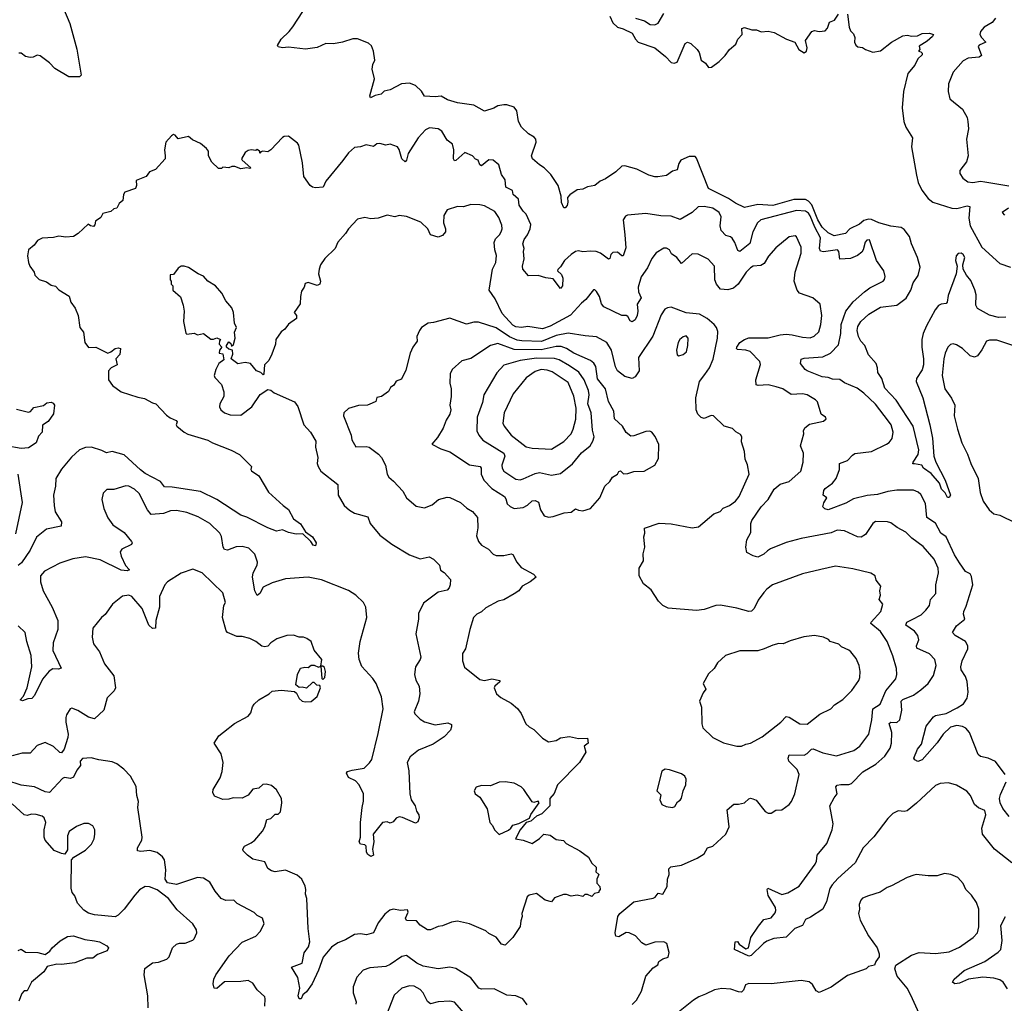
# Model space of a CAD drawing. Extents: x 2057697 to 2160550, y 827490 to 1016834.
# Tile 484 of 509: x 2119535 to 2126125, y 992814 to 999395. Entities that reach past the tile are written whole.
import ezdxf

# ---------------------------------------------------------------- set-up
doc = ezdxf.new("R2010")
doc.units = 0

msp = doc.modelspace()

# ---------------------------------------------------------------- linework, layer by layer
at = {"layer": '0CON20XD'}
for points in [[(2119829.5, 999469.5), (2119870.5, 999370.5), (2119917, 999197), (2119947.5, 999025), (2119935, 999013.3), (2119865, 999012.5), (2119769.5, 999069.5), (2119735, 999106.2), (2119672.7, 999152.7), (2119652.7, 999157.3), (2119625, 999143.8), (2119605, 999141.2), (2119575, 999148.8), (2119545, 999170), (2119529.3, 999170.7)], [(2124279.5, 998199.5), (2124145, 998266.2), (2124065, 998467.5), (2124055, 998478.9), (2124015, 998480.8), (2123960.6, 998455), (2123947.3, 998432.7), (2123935, 998391.4), (2123905, 998381.4), (2123865, 998353.1), (2123805, 998342.9), (2123785, 998342.9), (2123745, 998355.7), (2123665, 998395.5), (2123585, 998418.1), (2123564.5, 998415.5), (2123525, 998378), (2123455, 998330), (2123420, 998315), (2123383.6, 998286.4), (2123335, 998276.7), (2123305, 998261.2), (2123265, 998256.7), (2123215.9, 998224.1), (2123201.2, 998205), (2123204.4, 998175), (2123198.2, 998151.8), (2123185, 998136.7), (2123177, 998137), (2123161.5, 998171.5), (2123160, 998215), (2123140, 998285), (2123089.5, 998359.5), (2123045, 998403.3), (2123014.1, 998424.1), (2122966.2, 998465), (2122960, 998485), (2122992.7, 998575), (2122990, 998595), (2122978.7, 998608.7), (2122940.6, 998630.6), (2122894.1, 998675), (2122873.6, 998715), (2122863.3, 998785), (2122845, 998809.2), (2122795.5, 998825.5), (2122775, 998825.7), (2122735, 998818.1), (2122707.6, 998802.4), (2122645, 998783.3), (2122575, 998824.2), (2122465, 998839.2), (2122398.9, 998858.9), (2122355, 998882.9), (2122315, 998878.1), (2122244.5, 998884.5), (2122225, 998916), (2122184, 998955), (2122145, 998971.1), (2122090, 998965), (2122015, 998926.2), (2121975, 998916), (2121955, 998896.7), (2121915, 998888.6), (2121882.5, 998872.5), (2121879.2, 998885), (2121910.5, 998999.5), (2121894.2, 999064.2), (2121899.2, 999095), (2121911.4, 999125), (2121902.9, 999185), (2121889.3, 999219.3), (2121868.7, 999238.7), (2121795, 999267.5), (2121765, 999267.8), (2121695, 999244.2), (2121635, 999234.5), (2121585, 999235.6), (2121525, 999209.2), (2121447.3, 999197.3), (2121335, 999212), (2121295, 999206), (2121265, 999213.3), (2121261.7, 999221.7), (2121286.2, 999265), (2121338.8, 999315), (2121363, 999347), (2121431.2, 999448.8)], [(2123485, 999419.5), (2123504, 999375), (2123535, 999346), (2123575, 999334.7), (2123634.2, 999305), (2123655.4, 999265), (2123675, 999244.6), (2123786.2, 999206.2), (2123858.2, 999148.2), (2123895, 999107.8), (2123915, 999103.3), (2123935, 999111.4), (2123988.9, 999235), (2124005, 999245.6), (2124027.5, 999235), (2124070, 999195), (2124082, 999175), (2124095, 999124.3), (2124123.8, 999103.8), (2124145, 999076), (2124165, 999077.5), (2124217.1, 999115), (2124257.1, 999155), (2124284.5, 999195.5), (2124328.3, 999231.7), (2124342, 999265), (2124371.2, 999295), (2124368.8, 999335), (2124385, 999342), (2124435, 999328), (2124466.1, 999326.1), (2124497, 999313), (2124545, 999318), (2124585, 999308.8), (2124667.5, 999265), (2124723.3, 999245), (2124748.8, 999195), (2124786.1, 999173.9), (2124800, 999185), (2124806.1, 999206.1), (2124793.3, 999255), (2124837.5, 999315), (2124855, 999323.3), (2124886.4, 999316.4), (2124925, 999320), (2124940.7, 999339.3), (2124955, 999377.5), (2124988.8, 999391.2), (2125015, 999432.5)], [(2123656, 999405), (2123717.7, 999387.7), (2123755, 999362.2), (2123785, 999360), (2123807.9, 999372.1), (2123845, 999435.8)], [(2125075, 999431.2), (2125085.9, 999345.9), (2125095, 999320), (2125115, 999300), (2125123.3, 999275), (2125121.2, 999245), (2125130, 999225), (2125145, 999214.2), (2125175, 999210), (2125195.7, 999195.7), (2125245, 999177.1), (2125295, 999187.1), (2125369.2, 999245), (2125445, 999286.5), (2125475, 999291.9), (2125505, 999284), (2125543.6, 999286.4), (2125575, 999303.3), (2125624.3, 999305.7), (2125650, 999295), (2125645, 999282.5), (2125608.3, 999251.7), (2125555, 999217.5), (2125560, 999195), (2125550, 999185), (2125565, 999180), (2125575, 999170), (2125575, 999160), (2125546.9, 999133.1), (2125525, 999090), (2125480, 999035), (2125448.9, 998915), (2125441.9, 998805), (2125453.1, 998715), (2125465.7, 998675), (2125510, 998605), (2125504.1, 998544.1), (2125537.8, 998355), (2125548.1, 998305), (2125572.2, 998255), (2125615, 998198.9), (2125646.9, 998175), (2125773.5, 998133.5), (2125807.7, 998132.3), (2125875, 998150.3), (2125894.2, 998145), (2125886.3, 998066.3), (2125895.5, 998015), (2125975, 997872.1), (2126095, 997764.4), (2126165, 997738.5)], [(2126064.8, 999405.2), (2126043.3, 999376.7), (2125990, 999345), (2125966.2, 999315), (2125961.8, 999295), (2125971.1, 999275), (2126000.6, 999245), (2125957.1, 999225), (2125950, 999215), (2125972.2, 999155), (2125956.3, 999143.7), (2125882.9, 999137.1), (2125849.8, 999120.2), (2125781.9, 999045), (2125750.6, 998965), (2125748.6, 998915), (2125760, 998865), (2125845.5, 998795.5), (2125875, 998740), (2125881.4, 998715), (2125885.6, 998665), (2125870.9, 998595), (2125882.2, 998485), (2125870.8, 998445), (2125826.2, 998385), (2125826.2, 998365), (2125846.2, 998335), (2125880, 998310), (2125915, 998305.6), (2125965, 998314.5), (2125995, 998311.3)], [(2122833, 998253), (2122787.8, 998275), (2122783.9, 998323.9), (2122758.8, 998358.8), (2122741.9, 998425), (2122705, 998456), (2122675, 998457.8), (2122625, 998418), (2122615, 998423.8), (2122604.3, 998454.3), (2122585, 998461.9), (2122565, 998484.3), (2122515, 998507.1), (2122455, 998453.3), (2122445, 998450.4), (2122439, 998465), (2122441.4, 998525), (2122431.8, 998561.8), (2122395, 998589.5), (2122359.6, 998649.6), (2122335, 998665.6), (2122277.7, 998672.3), (2122251.3, 998658.7), (2122202.5, 998605), (2122135, 998500), (2122124, 998455), (2122115, 998444), (2122092.2, 998465), (2122075, 998527.5), (2122064.3, 998544.3), (2122015, 998561.4), (2121985, 998555.8), (2121945, 998567.5), (2121926, 998564), (2121904, 998546), (2121855, 998557.5), (2121815, 998543.5), (2121775, 998540), (2121735.8, 998505), (2121697.8, 998452.2), (2121584.4, 998315.6), (2121565.6, 998274.4), (2121515, 998270), (2121494.4, 998274.4), (2121480, 998285), (2121436.2, 998345), (2121427.3, 998437.3), (2121403.8, 998555), (2121395, 998570), (2121335, 998616.2), (2121305, 998613.3), (2121295, 998606.7), (2121216.7, 998525), (2121195, 998510), (2121163.6, 998516.4), (2121150, 998510), (2121145, 998500), (2121140, 998515), (2121125, 998527.5), (2121115, 998520), (2121085, 998523.3), (2121065, 998518.8), (2121045, 998506.7), (2121020, 998465), (2121023.3, 998455), (2121082.5, 998405), (2121075, 998400), (2121055, 998404), (2121015, 998398), (2120975, 998413.8), (2120955, 998413.3), (2120935, 998403.3), (2120895, 998407.5), (2120885, 998400), (2120865, 998400), (2120821.7, 998441.7), (2120800, 998485), (2120798.8, 998515), (2120785, 998532.5), (2120745, 998567.5), (2120691.7, 998591.7), (2120665, 998612.5), (2120595, 998597.5), (2120575, 998623.3), (2120565, 998626.2), (2120551.2, 998618.8), (2120513.8, 998575), (2120503.6, 998523.6), (2120510, 998485), (2120508.8, 998465), (2120445, 998392.5), (2120405, 998376.2), (2120382.5, 998345), (2120315, 998320), (2120316.2, 998285), (2120310, 998265), (2120237.9, 998242.1), (2120230, 998225), (2120226.7, 998185), (2120200, 998165), (2120186.4, 998133.6), (2120165, 998130), (2120145, 998112.5), (2120090.7, 998099.3), (2120077.7, 998072.3), (2120042.9, 998047.1), (2120037.5, 998022.5), (2120028.3, 998011.7), (2120010, 998015), (2119993, 998027), (2119925.9, 997964.1), (2119895, 997944), (2119845, 997940), (2119796.4, 997946.4), (2119761.7, 997938.3), (2119685, 997934.2), (2119655, 997916.7), (2119632.7, 997887.3), (2119594.4, 997855.6), (2119587.1, 997815), (2119595, 997770), (2119603.3, 997745), (2119633.3, 997705), (2119636.7, 997685), (2119665, 997656.2), (2119715, 997641.2), (2119745, 997620), (2119775, 997612.5), (2119797, 997587), (2119866.7, 997545), (2119876.7, 997505), (2119906.7, 997465), (2119926.2, 997415), (2119938.8, 997335), (2119962, 997305), (2119972, 997235), (2119995, 997201.9), (2120045, 997203.8), (2120125, 997164.4), (2120145, 997172.1), (2120174.7, 997195.3), (2120195, 997200.4), (2120209.4, 997195), (2120205.2, 997154.8), (2120178.9, 997125), (2120187.8, 997085), (2120147.5, 997065), (2120130, 997045), (2120129.2, 996985), (2120157.2, 996947.2), (2120215, 996904.2), (2120325, 996868.6), (2120371.7, 996861.7), (2120425, 996831.2), (2120445.7, 996825.7), (2120518.5, 996748.5), (2120541.3, 996731.3), (2120583.2, 996713.2), (2120590, 996705), (2120581.4, 996685), (2120587.5, 996675), (2120636.2, 996635), (2120661.7, 996621.7), (2120795, 996582.2), (2120825, 996563.6), (2120950, 996515), (2121006, 996485), (2121086.4, 996406.4), (2121082.5, 996385), (2121087, 996377), (2121135, 996342.5), (2121201.2, 996235), (2121297.5, 996145), (2121335, 996117.5), (2121367.5, 996055), (2121415, 996021.4), (2121448.8, 995968.8), (2121495, 995934.2), (2121518.9, 995895), (2121515, 995874), (2121500.3, 995880.3), (2121483.8, 995905), (2121430, 995955), (2121385, 995953.3), (2121334.2, 995964.2), (2121295, 995981.2), (2121255, 995973.8), (2121195, 995995.8), (2121055, 996067.5), (2121015, 996080), (2120854.5, 996185), (2120745, 996237.7), (2120555, 996267.3), (2120505, 996270.6), (2120478.6, 996305), (2120375, 996358.4), (2120342.8, 996382.8), (2120235, 996482.9), (2120155, 996505.3), (2120117.1, 996497.1), (2120085, 996513.8), (2120015, 996535.5), (2119975, 996531.8), (2119935, 996518.1), (2119882.2, 996467.8), (2119815, 996387.5), (2119777.1, 996325), (2119774.4, 996275), (2119760.9, 996215), (2119766.9, 996145), (2119773, 996103), (2119814.4, 996035), (2119812.5, 996007.5), (2119715, 995986.4), (2119647, 995933), (2119605, 995846), (2119548.2, 995761.8), (2119525, 995743.3)], [(2125995, 998311.3), (2126155, 998283.8)], [(2126130, 994345), (2126065, 994432.7), (2126015.8, 994454.2), (2125965.6, 994465.6), (2125948.9, 994478.9), (2125890.7, 994625), (2125866.9, 994655), (2125845, 994666.2), (2125806.4, 994673.6), (2125765, 994660.9), (2125715.6, 994615), (2125675, 994556), (2125575, 994444), (2125545, 994432.5), (2125525, 994442.5), (2125520, 994455), (2125544.5, 994515), (2125570.9, 994549.1), (2125601.8, 994668.2), (2125649.9, 994730.1), (2125665, 994740.6), (2125736.3, 994753.7), (2125809.9, 994790.1), (2125851.2, 994818.8), (2125876.6, 994855), (2125882, 994895), (2125876.9, 994966.9), (2125865, 995001.1), (2125836.4, 995045), (2125832.7, 995065), (2125842.3, 995105), (2125879.5, 995185), (2125880.6, 995205), (2125864.2, 995235), (2125795, 995275.8), (2125778, 995295), (2125805, 995340.8), (2125860, 995385), (2125852.1, 995417.9), (2125852.9, 995435), (2125869.1, 995470.9), (2125913.1, 995615), (2125905, 995668.8), (2125895, 995686.9), (2125865, 995704.2), (2125825, 995761.1), (2125791.6, 995815), (2125735.3, 995935), (2125699.1, 995959.1), (2125665, 996027.1), (2125605.6, 996065), (2125597.6, 996157.6), (2125565, 996217.5), (2125547.5, 996235), (2125516.4, 996246.4), (2125406.4, 996246.4), (2125345, 996238.2), (2125275, 996217.8), (2125207.8, 996212.2), (2125115, 996189.1), (2125065, 996161.4), (2124945, 996116.9), (2124922.6, 996122.6), (2124911.2, 996135), (2124916.7, 996163.3), (2124936.7, 996195), (2124912.5, 996215), (2124916.7, 996245), (2124925, 996257.8), (2124974.2, 996295), (2124999.2, 996325), (2125022, 996385), (2125022.5, 996425), (2125074.4, 996445.6), (2125107.8, 996482.2), (2125125, 996492.5), (2125235, 996506.7), (2125335.3, 996554.7), (2125355, 996567.1), (2125375, 996594), (2125380, 996635), (2125366.5, 996685), (2125349.8, 996709.8), (2125262.1, 996822.1), (2125185, 996896.5), (2125138.8, 996928.8), (2125055, 996965.8), (2125025, 996988.9), (2124975, 996989.4), (2124945, 997001.4), (2124905, 997005.4), (2124804.7, 997044.7), (2124791.4, 997055), (2124760, 997095), (2124765.9, 997124.1), (2124785, 997130.6), (2124909.1, 997139.1), (2124962.5, 997165), (2125015, 997219.4), (2125030, 997295), (2125033, 997355), (2125064.1, 997445.9), (2125112.5, 997507.5), (2125188.6, 997575), (2125225, 997601.1), (2125314.5, 997645.5), (2125323.2, 997656.8), (2125326.7, 997676.7), (2125317.5, 997715), (2125269.2, 997785), (2125221.7, 997921.7), (2125205, 997920), (2125194, 997906), (2125181.1, 997855), (2125170.7, 997839.3), (2125141.9, 997818.1), (2125095, 997796.5), (2125025, 997792.5), (2125018.1, 997845), (2125007.5, 997855), (2124915, 997842.2), (2124895, 997846.4), (2124887.6, 997865), (2124895.2, 997935), (2124856.2, 998006.2), (2124825, 998083.5), (2124815, 998101.2), (2124795, 998114.8), (2124735, 998118.7), (2124495, 998056.1), (2124473, 998037), (2124440.9, 997975), (2124422.7, 997897.3), (2124355, 997843.5), (2124340.6, 997850.6), (2124321.8, 997905), (2124303.8, 997933.8), (2124293, 997943), (2124261.7, 997951.7), (2124230.4, 997985), (2124223.8, 998015), (2124230, 998075), (2124217.3, 998105), (2124175, 998134), (2124115, 998146.1), (2124075, 998143.1), (2124034.6, 998105.4), (2123955, 998058.6), (2123895, 998080.6), (2123825, 998082.2), (2123725, 998098.1), (2123602.9, 998087.1), (2123590.3, 998079.7), (2123572.9, 998055), (2123585.4, 997955.4), (2123591.8, 997868.2), (2123575, 997816.2), (2123565, 997815.8), (2123535, 997840), (2123505, 997837.5), (2123491.2, 997825), (2123485, 997797.5), (2123475, 997792.5), (2123422.4, 997832.4), (2123393.7, 997843.7), (2123355, 997846.8), (2123305, 997841.5), (2123275, 997849.1), (2123255, 997843.8), (2123225, 997824.5), (2123181.5, 997785), (2123155, 997741.2), (2123135.9, 997724.1), (2123134.6, 997714.6), (2123160.5, 997690.5), (2123169.3, 997665), (2123167.5, 997615), (2123155, 997596), (2123105, 997661.2), (2123057, 997667), (2123005, 997684.3), (2122941.2, 997681.2), (2122902.5, 997725), (2122899.2, 997745), (2122911.9, 997795), (2122906.7, 997845), (2122910.8, 997865), (2122903.1, 997895), (2122912.3, 997925), (2122934.7, 997955), (2122952.3, 997995), (2122956.4, 998025), (2122925.5, 998095), (2122904.2, 998114.2), (2122877.9, 998155), (2122874.5, 998195), (2122836.7, 998225), (2122833, 998253)], [(2126175, 993754.4), (2126058.6, 993845), (2125977.8, 993945), (2125973.6, 993986.4), (2126002, 994075), (2125995, 994103.3), (2125952.3, 994122.3), (2125925, 994143.3), (2125897.5, 994205), (2125873.4, 994233.4), (2125804.5, 994274.5), (2125751.7, 994288.3), (2125695.7, 994284.3), (2125665, 994270.8), (2125537.7, 994152.3), (2125475, 994102.2), (2125455, 994097.8), (2125415, 994102.7), (2125379.5, 994085), (2125345, 994050), (2125251.8, 993928.2), (2125180, 993855), (2125126.4, 993755), (2125009.9, 993650.1), (2124972, 993608), (2124958, 993582), (2124934.3, 993495.7), (2124909.2, 993445), (2124828.7, 993391.3), (2124794.6, 993375.4), (2124775, 993333.8), (2124722.5, 993315), (2124665, 993256), (2124582.9, 993247.1), (2124535, 993230), (2124512.5, 993215), (2124430.5, 993135), (2124415, 993130.6), (2124320, 993175), (2124322.5, 993225), (2124338.3, 993228.3), (2124350, 993210), (2124395, 993178.8), (2124412.5, 993185), (2124427.5, 993255), (2124478.8, 993331.2), (2124515, 993374), (2124564.1, 993385.9), (2124590.5, 993419.5), (2124596, 993435), (2124592.9, 993455), (2124543.8, 993535), (2124536.7, 993575), (2124542.5, 993585), (2124635, 993543.1), (2124675, 993554.3), (2124751.4, 993598.6), (2124858, 993745), (2124868, 993765), (2124873.3, 993805), (2124937.6, 993882.4), (2124973.1, 993975), (2124978.9, 994015), (2124958, 994135), (2124985, 994189.2), (2125005.4, 994215), (2124998, 994262), (2125005, 994273.8), (2125030.7, 994279.3), (2125085, 994278.2), (2125102.5, 994285), (2125177.7, 994362.3), (2125265, 994413.3), (2125325, 994467.5), (2125359.7, 994520.3), (2125370.4, 994555), (2125371.2, 994625), (2125354.2, 994685.8), (2125364.7, 994695.3), (2125405, 994692), (2125425, 994710.8), (2125438.5, 994775), (2125434.2, 994835.7), (2125445, 994847.5), (2125515.8, 994875), (2125565, 994910.6), (2125615.4, 994954.6), (2125651.6, 995008.4), (2125667.7, 995075), (2125659.1, 995115), (2125625, 995151.6), (2125540.2, 995190.2), (2125537.8, 995205), (2125552.2, 995245), (2125545.7, 995275), (2125524.2, 995305), (2125465.7, 995345), (2125473.3, 995365), (2125507.1, 995382.9), (2125567.7, 995412.3), (2125600, 995445), (2125624.4, 995475), (2125630.8, 995515), (2125665.8, 995555), (2125666.5, 995615), (2125684.5, 995695), (2125682.5, 995725), (2125654.4, 995785), (2125580.5, 995870.5), (2125505.4, 995925.4), (2125465, 995967.1), (2125407.4, 995997.4), (2125365, 996028.8), (2125343.9, 996036.1), (2125262.3, 996037.7), (2125245, 996023.3), (2125195, 995950.8), (2125166.7, 995933.3), (2125142, 995935), (2125055, 995976.2), (2125005, 995979.1), (2124965, 995962.7), (2124765, 995923.6), (2124665, 995897.8), (2124560, 995855), (2124539.3, 995840.7), (2124515, 995818.9), (2124475, 995800), (2124445, 995807.5), (2124401.4, 995831.4), (2124394.6, 995865.4), (2124401.9, 995915), (2124429.4, 995965), (2124427.8, 996025), (2124434.6, 996045), (2124496.4, 996135), (2124544.5, 996185), (2124585, 996254.4), (2124625, 996286.8), (2124684.2, 996305), (2124763.1, 996375), (2124778.2, 996435), (2124780.9, 996495), (2124761.1, 996545), (2124782, 996625), (2124780, 996645), (2124790, 996665), (2124821.2, 996688.8), (2124915, 996710), (2124932.5, 996725), (2124927.5, 996735), (2124898.8, 996755), (2124875, 996837.5), (2124862.1, 996852.1), (2124804.2, 996884.2), (2124775, 996891.4), (2124697.6, 996887.6), (2124642.9, 996925), (2124598.3, 996938.3), (2124545, 996951.3), (2124477.3, 996947.3), (2124463.1, 996953.1), (2124462.5, 996985), (2124492.4, 997087.6), (2124489.1, 997109.1), (2124424.7, 997174.7), (2124395, 997184.7), (2124339.2, 997189.2), (2124332.5, 997195), (2124334.1, 997204.1), (2124354.4, 997235), (2124385, 997256), (2124415, 997266.8), (2124544, 997266), (2124625, 997287.1), (2124665, 997290), (2124705, 997286.9), (2124775, 997270.4), (2124825, 997267.5), (2124852.2, 997277.8), (2124883.2, 997306.8), (2124897.5, 997355), (2124903.3, 997415), (2124891.7, 997491.7), (2124843.4, 997533.4), (2124753.8, 997565), (2124738, 997585), (2124718.6, 997645), (2124724.3, 997705), (2124766.2, 997833.8), (2124765, 997872.5), (2124735, 997942.5), (2124725, 997950), (2124685, 997943.3), (2124595, 997868), (2124547.6, 997812.4), (2124516.8, 997763.2), (2124495, 997749.5), (2124445, 997745.5), (2124425, 997735.5), (2124396.7, 997705), (2124344.3, 997625), (2124311.5, 997598.5), (2124275, 997587.9), (2124225, 997592.5), (2124199.4, 997625), (2124187.5, 997655), (2124185.6, 997745), (2124142.6, 997792.6), (2124075, 997826), (2124035, 997829.2), (2123965, 997764.2), (2123933.8, 997805), (2123897.5, 997827.5), (2123883.3, 997855), (2123865, 997866), (2123845, 997866), (2123795, 997836.2), (2123765, 997796.7), (2123736.4, 997735), (2123694.4, 997675.6), (2123674.7, 997604.7), (2123675.9, 997575), (2123685, 997553.8), (2123694.2, 997535), (2123668, 997492), (2123672.7, 997445), (2123667.8, 997415), (2123654.1, 997385.9), (2123635, 997374.6), (2123619.8, 997379.8), (2123605, 997408.8), (2123595, 997416), (2123565, 997415.6), (2123445, 997474.4), (2123429.1, 997495), (2123415, 997543.8), (2123395, 997576.7), (2123385, 997588.8), (2123375, 997588.8), (2123325, 997522.5), (2123295, 997498.1), (2123221.5, 997418.5), (2123085, 997344.8), (2123035, 997326.1), (2122935, 997342.7), (2122894.6, 997335.4), (2122855, 997340), (2122835, 997351.8), (2122765, 997429.4), (2122718.3, 997528.3), (2122678.1, 997585), (2122700, 997725), (2122721.2, 997771.2), (2122727, 997817), (2122715.7, 997855), (2122711, 997905), (2122720.1, 997929.9), (2122746.8, 997955), (2122757.9, 997975), (2122764.4, 997995), (2122761.1, 998021.1), (2122741.4, 998071.4), (2122715, 998111.4), (2122645, 998150.8), (2122615, 998156.9), (2122555, 998157.5), (2122505, 998144), (2122465, 998145.8), (2122395, 998122.5), (2122374.2, 998085), (2122372.5, 998035), (2122385.7, 997995.7), (2122384.2, 997975), (2122365, 997951.2), (2122335, 997940), (2122285, 997956), (2122265.8, 997995), (2122220.8, 998040.8), (2122125, 998079.4), (2122075, 998085.8), (2122045, 998075.8), (2121995, 998088), (2121935, 998066.2), (2121885, 998063.8), (2121845, 998070.8), (2121795, 998060), (2121735, 997996.7), (2121715.5, 997964.5), (2121664, 997906), (2121646.9, 997865), (2121577, 997797)], [(2126135, 997404.5), (2126085, 997403.5), (2126025, 997417.2), (2125945, 997463.4), (2125934.8, 997485), (2125935.2, 997555), (2125927.8, 997587.8), (2125900.1, 997650.1), (2125870.5, 997685), (2125849.4, 997725), (2125846.5, 997755), (2125860.3, 997805), (2125848.5, 997825), (2125835, 997832.5), (2125815, 997831.1), (2125801.8, 997815), (2125798.8, 997785), (2125809.4, 997745), (2125802.5, 997695), (2125749.5, 997550.5), (2125741.8, 997505), (2125734.6, 997495.4), (2125702.4, 997492.4), (2125685, 997483.6), (2125662.9, 997455), (2125603.3, 997346.7), (2125582.3, 997295), (2125573.2, 997255), (2125572.8, 997205), (2125584.6, 997125), (2125583.8, 997085), (2125575, 997052.9), (2125537.9, 996995), (2125535.4, 996975), (2125578.5, 996865), (2125627.1, 996685), (2125644.4, 996595), (2125653.8, 996475), (2125666.2, 996435), (2125727.8, 996315), (2125764.3, 996215), (2125755, 996198), (2125745, 996199.2), (2125728.8, 996228.8), (2125705, 996254), (2125690, 996295), (2125635, 996360), (2125583.6, 996393.6), (2125572.5, 996415), (2125523.3, 996423.3), (2125512.9, 996422.9), (2125513.8, 996433.8), (2125548.6, 996485), (2125552.9, 996517.1), (2125513.6, 996675), (2125400.5, 996850.5), (2125325, 996930.8), (2125305.7, 996995), (2125277.5, 997035), (2125276, 997065), (2125266, 997095), (2125215, 997152.5), (2125191.2, 997215), (2125163.8, 997245), (2125148, 997275), (2125139.2, 997315), (2125145, 997343.3), (2125163.6, 997375), (2125217.1, 997425), (2125295, 997471.5), (2125405, 997485.3), (2125467.3, 997532.7), (2125498.9, 997585), (2125515.5, 997635), (2125547.4, 997682.6), (2125560.6, 997739.4), (2125543.8, 997805), (2125504.6, 997895), (2125490.9, 997945), (2125455, 997992.2), (2125435, 998005.4), (2125365, 998013.2), (2125285, 998035.8), (2125235, 998058.8), (2125215, 998060.8), (2125185, 998052.2), (2125155, 998026.5), (2125090, 997995), (2125062.5, 997965), (2124985, 997949.3), (2124945, 997969.3), (2124905, 998006.4), (2124877, 998055), (2124837.4, 998157.4), (2124815, 998182), (2124795, 998191.4), (2124715, 998191.2), (2124575, 998152.8), (2124475, 998158.1), (2124385, 998137.8), (2124325, 998166.9), (2124279.5, 998199.5)], [(2126152.5, 998135), (2126110, 998105), (2126125, 998087.5)], [(2121577, 997797), (2121548.9, 997755), (2121538.9, 997725), (2121535.8, 997695), (2121547.8, 997645), (2121544.3, 997625.7), (2121525, 997617.5), (2121465, 997636.2), (2121445, 997630), (2121440, 997605), (2121421.7, 997578.3), (2121413.6, 997543.6), (2121412.5, 997495), (2121373.3, 997435), (2121387.5, 997415), (2121387.5, 997395), (2121335, 997357.5), (2121310, 997325), (2121284.1, 997305.9), (2121250, 997255), (2121246.7, 997225), (2121223.6, 997156.4), (2121202.5, 997115), (2121173.8, 997085), (2121170, 997025), (2121165, 997020), (2121150, 997035), (2121120, 997045), (2121080, 997095), (2121045, 997102.5), (2120995, 997093.3), (2120950, 997125), (2120961.7, 997158.3), (2120960, 997185), (2120935, 997190), (2120920, 997205), (2120920, 997215), (2120935, 997240), (2120948.3, 997228.3), (2120951.7, 997211.7), (2120967, 997223), (2120977.5, 997265), (2120973.3, 997305), (2120986.7, 997335), (2120973.8, 997363.8), (2120965.8, 997435), (2120955, 997467.5), (2120913.8, 997515), (2120888.8, 997565), (2120846.2, 997615), (2120795, 997646.7), (2120765, 997678.8), (2120730, 997695), (2120665, 997736.2), (2120635, 997746.7), (2120615, 997746.7), (2120595, 997732.5), (2120565, 997690), (2120541.7, 997688.3), (2120542.5, 997655), (2120550, 997645), (2120550, 997625), (2120560, 997615), (2120560, 997585), (2120610.7, 997540.7), (2120630, 997485), (2120636.7, 997445), (2120631.2, 997375), (2120647, 997297), (2120655, 997290), (2120703, 997297), (2120725, 997286.7), (2120766.1, 997296.1), (2120815, 997257.5), (2120833, 997257), (2120855, 997267.5), (2120880, 997255), (2120872.5, 997247.5), (2120870, 997225), (2120887.5, 997205), (2120872.5, 997185), (2120870, 997165), (2120895, 997160), (2120901.7, 997118.3), (2120867.5, 997095), (2120847.5, 997055), (2120836.7, 997015), (2120841.2, 997001.2), (2120886.2, 996955), (2120902, 996905), (2120901.2, 996875), (2120874.2, 996825), (2120872, 996805), (2120881.2, 996785), (2120906.7, 996765), (2120945, 996752.5), (2121015, 996748.8), (2121088.8, 996805), (2121145, 996887.5), (2121195, 996920), (2121215, 996916.7), (2121238.3, 996898.3), (2121375, 996838.8), (2121397.1, 996807.1), (2121436, 996685), (2121481.2, 996635), (2121517.5, 996575), (2121516, 996535), (2121530, 996465), (2121525.8, 996425), (2121532.5, 996405), (2121551.2, 996375), (2121663.3, 996285), (2121665.7, 996215), (2121707.5, 996145), (2121742.8, 996112.8), (2121775, 996094.3), (2121865, 996068.8), (2121880.8, 996025), (2121945, 995945.7), (2122025, 995886.9), (2122145, 995814.4), (2122215, 995787.1), (2122275, 995801.2), (2122305, 995786.7), (2122344, 995745), (2122351.7, 995711.7), (2122375, 995695.8), (2122418.8, 995648.8), (2122416, 995614), (2122410, 995595), (2122395, 995578.8), (2122335, 995564.2), (2122237.9, 995492.1), (2122205, 995422.5), (2122204.3, 995385), (2122187.3, 995287.3), (2122219.1, 995130.9), (2122215.6, 995115), (2122184.4, 995065), (2122177.1, 995015), (2122186.8, 994976.8), (2122208.6, 994935), (2122213.5, 994885), (2122205, 994836.7), (2122174.4, 994765), (2122180.6, 994750.6), (2122214.3, 994715), (2122245, 994696.9), (2122315, 994677.1), (2122401.2, 994691.2), (2122425, 994680), (2122426.2, 994665), (2122418.3, 994641.7), (2122375, 994596.7), (2122302.7, 994547.3), (2122205, 994508.1), (2122147.5, 994462.5), (2122128.1, 994425), (2122139.5, 994370.5), (2122146.2, 994215), (2122156.2, 994175), (2122182, 994135), (2122190.5, 994100.5), (2122206.2, 994075), (2122208.8, 994055), (2122200.7, 994029.3), (2122185, 994020), (2122097.7, 994057.7), (2122075, 994061.2), (2122055, 994053.8), (2122035, 994028.8), (2122015, 994020), (2121995, 994028.8), (2121962.5, 994025), (2121901.2, 993945), (2121905.7, 993895), (2121896, 993845), (2121902.5, 993805), (2121885, 993797.5), (2121865, 993810), (2121855.7, 993825.7), (2121853.8, 993865), (2121845, 993873.8), (2121815, 993878.8), (2121806.2, 993895), (2121816.7, 993925), (2121816, 994025), (2121826.2, 994125), (2121836.4, 994166.4), (2121836.2, 994215), (2121806.8, 994276.8), (2121781.7, 994301.7), (2121736.7, 994325), (2121722.5, 994355), (2121730, 994365), (2121760, 994375), (2121841.7, 994388.3), (2121877.3, 994422.7), (2121892, 994445), (2121935, 994620), (2121966.7, 994785), (2121957.7, 994865), (2121920.9, 994955), (2121898, 994988), (2121825, 995066.9), (2121806.4, 995115), (2121803.2, 995156.8), (2121814.3, 995235), (2121858.6, 995395), (2121852.5, 995465), (2121836, 995495), (2121785, 995545.7), (2121735, 995576.4), (2121555, 995646.5), (2121465, 995664.6), (2121315, 995654.4), (2121225, 995626.7), (2121165, 995598.1), (2121143.1, 995555), (2121125, 995542.5), (2121109.6, 995575), (2121094.3, 995665), (2121098.6, 995695), (2121124.4, 995745), (2121127.5, 995765), (2121109.8, 995819.8), (2121068.3, 995858.3), (2121025, 995869.5), (2120985, 995867.3), (2120925, 995845.4), (2120905, 995849.4), (2120896.7, 995866.7), (2120887, 995937), (2120875, 995960.8), (2120807.1, 996025), (2120729.9, 996069.9), (2120655, 996097.9), (2120585, 996111.2), (2120545, 996108.5), (2120497.6, 996092.4), (2120415, 996085.5), (2120391.5, 996115), (2120335.6, 996225), (2120303.7, 996253.7), (2120265, 996273.3), (2120245, 996276.4), (2120165, 996250.8), (2120119.2, 996250.8), (2120095, 996226.7), (2120085.8, 996185), (2120098.8, 996125), (2120125, 996062.5), (2120158.8, 996015), (2120235, 995963.1), (2120283.3, 995905), (2120287.5, 995895), (2120282.5, 995885), (2120218.3, 995851.7), (2120207.5, 995835), (2120214.4, 995805), (2120244.4, 995744.4), (2120270, 995715), (2120255, 995708), (2120215, 995711.2), (2120075, 995781.8), (2119975, 995801.1), (2119892.1, 995787.9), (2119805, 995758.6), (2119700.8, 995705), (2119675, 995673.3), (2119674.5, 995635), (2119692.2, 995575), (2119751.8, 995465), (2119790, 995375), (2119791.1, 995315), (2119758.6, 995225), (2119758.1, 995175), (2119813.3, 995056.7), (2119795, 995049.5), (2119757.9, 995052.1), (2119733, 995037), (2119687.6, 994982.4), (2119635, 994873.3), (2119617.5, 994852.5), (2119588.8, 994851.2), (2119555, 994838.8), (2119537.5, 994845), (2119559.8, 994870.2), (2119585.3, 994924.7), (2119617.3, 995065), (2119611.7, 995141.7), (2119582.1, 995235), (2119572.5, 995295), (2119525, 995340.8)], [(2123635, 992807.1), (2123662.9, 992835), (2123697.1, 992895), (2123726.7, 992995), (2123775, 993052.5), (2123805, 993072.5), (2123812.5, 993095), (2123838.3, 993111.7), (2123875, 993122.5), (2123881.2, 993155), (2123866.7, 993215), (2123845, 993226.7), (2123785, 993223.3), (2123725, 993202.5), (2123698.3, 993218.3), (2123657.5, 993265), (2123615, 993286), (2123592.9, 993287.1), (2123545, 993260), (2123525, 993262.5), (2123520, 993285), (2123537.5, 993395), (2123552.5, 993415), (2123645, 993493.3), (2123775, 993518.8), (2123787.5, 993525), (2123808.3, 993551.7), (2123840, 993545), (2123868.8, 993595), (2123871.2, 993645), (2123881.2, 993675), (2123880, 993715), (2123892.7, 993727.3), (2123965, 993738.8), (2124070, 993785), (2124116.7, 993815), (2124138.8, 993855), (2124175, 993866.2), (2124261.4, 993945), (2124284.3, 993995.7), (2124270.5, 994109.5), (2124315, 994146.2), (2124346.1, 994146.1), (2124385, 994155.6), (2124415, 994182), (2124425, 994186.2), (2124442.3, 994182.3), (2124465, 994173.3), (2124525, 994096.7), (2124545, 994086.7), (2124565, 994086.7), (2124595, 994106.2), (2124635, 994108.8), (2124685.7, 994144.3), (2124701.2, 994165), (2124722, 994215), (2124752.5, 994345), (2124738.3, 994378.3), (2124682.5, 994435), (2124677.8, 994455), (2124684.4, 994475.6), (2124785, 994475.4), (2124805, 994485.5), (2124834.7, 994515.3), (2124845, 994517.1), (2124909.1, 994489.1), (2125001.1, 994468.9), (2125118, 994505), (2125158.5, 994535), (2125217.5, 994615), (2125238.8, 994711.2), (2125244.6, 994785), (2125294.7, 994815.3), (2125332.5, 994905), (2125399.1, 994985), (2125406.2, 995015), (2125403.8, 995055), (2125378.5, 995138.5), (2125340, 995235), (2125295, 995302.2), (2125231.9, 995355), (2125232.5, 995365), (2125298.6, 995435), (2125312, 995485), (2125286.2, 995515), (2125295.8, 995545), (2125292.5, 995575), (2125298, 995605), (2125266.7, 995645), (2125260, 995675), (2125232.3, 995692.3), (2125111.7, 995721.7), (2124995, 995738), (2124896, 995716), (2124775, 995687.1), (2124573.8, 995615), (2124535, 995585.8), (2124516.3, 995563.7), (2124478.3, 995511.7), (2124450.8, 995455), (2124432.7, 995437.3), (2124415, 995435.7), (2124335, 995458.9), (2124225, 995477.5), (2124193.6, 995476.4), (2124115, 995448.9), (2124065, 995441.9), (2123875, 995458.9), (2123840, 995475), (2123810, 995505), (2123760.3, 995580.3), (2123709.7, 995619.7), (2123680.8, 995675), (2123680.8, 995725), (2123709.4, 995775), (2123708.3, 995821.7), (2123719.2, 995865), (2123712, 995935), (2123719.3, 995960.7), (2123717, 995993), (2123814.3, 996025.7), (2123895, 996022), (2124035, 995996.2), (2124077.7, 996002.3), (2124180.3, 996089.7), (2124223.8, 996105), (2124243.3, 996126.7), (2124285.8, 996145), (2124325.9, 996174.1), (2124351.1, 996205), (2124416.2, 996355), (2124406.1, 996416.1), (2124390, 996455), (2124385.7, 996505.7), (2124365, 996570), (2124368, 996605), (2124359.5, 996619.5), (2124327.7, 996637.7), (2124305, 996660), (2124250, 996675), (2124177.5, 996745), (2124163, 996747), (2124115, 996726.2), (2124095, 996734), (2124072.9, 996755), (2124062.5, 996785), (2124060.8, 996865), (2124084.4, 996975), (2124120.7, 997020.7), (2124151.8, 997065), (2124175.3, 997124.7), (2124206.2, 997265), (2124208.3, 997308.3), (2124199.2, 997335), (2124184, 997355), (2124136, 997396), (2124085, 997424.5), (2123995, 997433.6), (2123895, 997470.8), (2123871.7, 997468.3), (2123852.4, 997457.6), (2123828.8, 997421.2), (2123771.8, 997278.2), (2123675.6, 997135), (2123681.1, 997045), (2123654.4, 997005.6), (2123635, 996994), (2123585, 997008.9), (2123536.5, 997045), (2123522.9, 997072.9), (2123495, 997184), (2123464.2, 997235), (2123395, 997273.3), (2123319.4, 997279.4), (2123205, 997297), (2123125, 997283), (2123027.4, 997242.6), (2122895, 997245.7), (2122865, 997251.1), (2122813.8, 997273.8), (2122725, 997334.1), (2122605, 997371.1), (2122575, 997370.6), (2122525, 997358.9), (2122415, 997398), (2122305, 997368.8), (2122270, 997365), (2122225, 997336.7), (2122210, 997315), (2122194.1, 997275.9), (2122195.8, 997244.2), (2122165.8, 997204.2), (2122148.8, 997165), (2122118.8, 997051.2), (2122090.7, 996989.3), (2122055, 996976.7), (2122039.2, 996950.8), (2122016.7, 996933.3), (2122003, 996907), (2121957, 996873), (2121925, 996867.5), (2121918.8, 996841.2), (2121895, 996830), (2121863, 996817), (2121803, 996813), (2121735, 996794), (2121704.4, 996765), (2121703.1, 996745), (2121753.3, 996615), (2121759.2, 996585), (2121785, 996537.5), (2121855, 996540), (2121875, 996534), (2121937.6, 996487.6), (2121956.4, 996466.4), (2121982.9, 996415), (2121994.3, 996355), (2122005, 996333.3), (2122037.7, 996307.7), (2122099.7, 996239.7), (2122125, 996196.7), (2122189.3, 996139.3), (2122245, 996130), (2122295, 996148.8), (2122337.5, 996185), (2122395, 996200), (2122415, 996197.5), (2122485, 996164.4), (2122527.8, 996127.8), (2122565.3, 996105.3), (2122599.4, 996065), (2122602, 995995), (2122592.3, 995942.3), (2122606.2, 995905), (2122625, 995880), (2122672.3, 995852.3), (2122705, 995819.2), (2122725, 995810), (2122775, 995809.2), (2122825, 995821.2), (2122835, 995816.7), (2122862.9, 995765), (2122890.2, 995730.2), (2122974.2, 995685), (2122991.2, 995665), (2122952.5, 995635), (2122898, 995605), (2122876, 995575), (2122845.4, 995554.6), (2122775, 995513.3), (2122736.3, 995503.7), (2122655, 995460.8), (2122625, 995434), (2122595, 995418.8), (2122573.3, 995395), (2122547.5, 995315), (2122518.8, 995185), (2122498.8, 995155), (2122498.8, 995105), (2122513, 995063), (2122615, 994980), (2122645, 994972.9), (2122695, 994984.4), (2122748.8, 994975), (2122748.8, 994965), (2122715, 994936.2), (2122710, 994925), (2122725.9, 994885.9), (2122755, 994860), (2122825, 994822.5), (2122867.6, 994787.6), (2122892.4, 994752.4), (2122923.1, 994685), (2122944.6, 994664.6)], [(2123075, 996066.7), (2123105, 996072), (2123180, 996095), (2123225, 996101.2), (2123255, 996123.3), (2123275, 996113.8), (2123305, 996110), (2123355.9, 996124.1), (2123416.7, 996195), (2123451.2, 996275), (2123484.2, 996305.8), (2123503.3, 996335), (2123536.7, 996355), (2123545, 996372.5), (2123555, 996376.7), (2123576.7, 996356.7), (2123605, 996358.8), (2123645, 996372), (2123715, 996373.8), (2123785.6, 996414.4), (2123811.2, 996458.8), (2123812.7, 996552.7), (2123787, 996607), (2123765.7, 996635.7), (2123752, 996642), (2123725, 996640), (2123645, 996610), (2123625, 996608), (2123595, 996634), (2123570, 996675), (2123515.8, 996725), (2123511.8, 996775), (2123475, 996841.2), (2123456.2, 996925), (2123401.9, 996991.9), (2123390.4, 997075), (2123377.2, 997097.2), (2123354.8, 997114.8), (2123244.4, 997165), (2123195.6, 997195.6), (2123158.5, 997208.5), (2123125, 997208.8), (2123025, 997186), (2122845, 997188.8), (2122735, 997228.6), (2122685, 997214.6), (2122555, 997129.4), (2122495, 997112), (2122430, 997055), (2122415.6, 997025), (2122413.6, 996963.6), (2122422.2, 996925), (2122423.5, 996875), (2122414.4, 996815), (2122419.6, 996785), (2122414.6, 996755.4), (2122388.9, 996715), (2122368.3, 996661.7), (2122330.5, 996599.5), (2122292.5, 996555), (2122354.2, 996524.2), (2122413.4, 996503.4), (2122545, 996417.5), (2122618, 996405), (2122624.4, 996394.4), (2122623.1, 996355), (2122642.1, 996315), (2122695, 996258.8), (2122779.2, 996205), (2122789.7, 996189.7), (2122798.1, 996155), (2122817.2, 996137.2), (2122845, 996125.7), (2122905, 996131.1), (2122933.8, 996146.2), (2122965, 996175.7), (2122985, 996179.2), (2123007.4, 996167.4), (2123021.1, 996115), (2123045, 996076.2), (2123075, 996066.7)], [(2123946.7, 997146.7), (2123975, 997154), (2123996.8, 997173.2), (2124006, 997215), (2124009.2, 997265), (2123995, 997279.2), (2123975, 997274.2), (2123954.2, 997255), (2123942.9, 997235), (2123930, 997185), (2123935, 997153.3), (2123946.7, 997146.7)], [(2126195, 997210), (2126075, 997250.8), (2126025, 997252), (2126005, 997243.3), (2125975, 997186.7), (2125945, 997146.7), (2125925, 997136.2), (2125895, 997146.2), (2125845.5, 997195.5), (2125805, 997220.8), (2125782.7, 997227.3), (2125765, 997222), (2125747.5, 997205), (2125728.6, 997165), (2125718.9, 997125), (2125709.4, 997015), (2125725.7, 996925), (2125772.2, 996862.2), (2125793.3, 996815), (2125788.1, 996745), (2125810.5, 996655), (2125840.5, 996565), (2125878.5, 996488.5), (2125899.5, 996425), (2125950, 996325), (2125962.6, 996232.6), (2125983, 996173), (2126024, 996115), (2126055, 996090), (2126095, 996080), (2126199.3, 996029.3)], [(2122885, 996317.3), (2122905, 996323.9), (2122985, 996359.2), (2123014.7, 996365.3), (2123095, 996348.8), (2123155, 996357.8), (2123235, 996424.4), (2123295, 996496.4), (2123353.3, 996545), (2123371.4, 996575), (2123380.6, 996605), (2123369.8, 996649.8), (2123358.7, 996765), (2123338.4, 996825), (2123345.9, 996885), (2123341.6, 996915), (2123312, 996985), (2123277.3, 997037.3), (2123215, 997080), (2123145, 997118.6), (2123115, 997128.5), (2122995, 997130.5), (2122885, 997115.2), (2122775, 997083.5), (2122728.2, 997031.8), (2122642.5, 996885), (2122633.6, 996835), (2122596.5, 996735), (2122594.5, 996645), (2122608.2, 996615), (2122635, 996580.9), (2122775.5, 996495), (2122780.9, 996475), (2122761.1, 996415), (2122763.3, 996395), (2122774.7, 996374.7), (2122855, 996321.3), (2122885, 996317.3)], [(2123095, 996521.5), (2123176.8, 996573.2), (2123225.4, 996625), (2123240.4, 996655), (2123256.5, 996723.5), (2123259.2, 996795), (2123244, 996876), (2123205, 996968.2), (2123098.6, 997038.6), (2123065, 997050.8), (2123025, 997054), (2122985, 997041.8), (2122925, 997000), (2122837.2, 996892.8), (2122777.6, 996765), (2122769.6, 996695), (2122776.5, 996675), (2122825.5, 996615), (2122925, 996537.1), (2122965, 996527.3), (2123095, 996521.5)], [(2119515, 996790), (2119595, 996768.8), (2119606.7, 996773.3), (2119629.7, 996800.3), (2119695.5, 996814.5), (2119718.1, 996831.9), (2119745, 996836.7), (2119759.8, 996829.8), (2119769.2, 996815), (2119761.7, 996758.3), (2119725, 996707.5), (2119688.6, 996681.4), (2119686.2, 996635), (2119660.3, 996609.7), (2119646.7, 996563.3), (2119595, 996530), (2119544.3, 996525.7), (2119445, 996543.2)], [(2119510, 995955), (2119554.7, 996165), (2119526.2, 996355)], [(2122944.6, 994664.6), (2122975.4, 994645.4), (2123035, 994589.2), (2123075, 994564), (2123125, 994572), (2123155, 994591.2), (2123215, 994600), (2123275, 994586.7), (2123335, 994587.5), (2123340, 994555), (2123312.5, 994535), (2123323.3, 994495), (2123282, 994425), (2123135, 994276), (2123112, 994218), (2123082.5, 994185), (2123083.8, 994135), (2123028.8, 994081.2), (2122994.2, 994065.8), (2122955, 994032), (2122925.8, 994024.2), (2122885, 993973.8), (2122853.9, 993913.9), (2122905, 993906.7), (2122965, 993883.8), (2123015, 993917.5), (2123043, 993947), (2123085, 993940), (2123125, 993911.2), (2123173.6, 993903.6), (2123192.7, 993882.7), (2123285, 993833.8), (2123341.2, 993791.2), (2123365, 993752.5), (2123392.5, 993725), (2123392.5, 993715), (2123390, 993695), (2123410, 993675), (2123397.5, 993645), (2123398.3, 993618.3), (2123417.5, 993595), (2123420, 993575), (2123410, 993565), (2123410, 993555), (2123381.7, 993548.3), (2123365, 993530), (2123335, 993542.5), (2123318.3, 993541.7), (2123305, 993530), (2123265, 993536.7), (2123225, 993531.2), (2123195, 993542.5), (2123175, 993542.5), (2123115, 993520), (2123095, 993492.5), (2123052.5, 993505), (2122995, 993550), (2122945, 993536.7), (2122932.3, 993527.7), (2122896.2, 993415), (2122898.6, 993395), (2122888, 993365), (2122885, 993327.5), (2122836.2, 993255), (2122785, 993204), (2122759.5, 993209.5), (2122725, 993256.2), (2122675, 993281.2), (2122655, 993298.8), (2122545.8, 993345.8), (2122465, 993363.8), (2122425, 993356.2), (2122365, 993332), (2122335, 993328), (2122285, 993306), (2122265, 993305.8), (2122215, 993336.2), (2122190, 993365), (2122125, 993368.8), (2122117.5, 993385), (2122135.6, 993425), (2122129.7, 993439.7), (2122085, 993434.4), (2122035, 993443.8), (2122012.9, 993437.1), (2121978.9, 993411.1), (2121935, 993353.8), (2121904.1, 993285.9), (2121856.9, 993273.1), (2121815, 993278.9), (2121775, 993275.6), (2121715, 993240), (2121665, 993220), (2121621, 993189), (2121566.7, 993123.2), (2121534.7, 993035.3), (2121491.8, 992945), (2121455, 992890.6), (2121430, 992870), (2121418, 992845), (2121405, 992843.3), (2121399.2, 992865), (2121410, 992915), (2121396.8, 992986.8), (2121353.3, 993055), (2121425, 993083.3), (2121438.6, 993151.4), (2121467.1, 993192.9), (2121477.5, 993225), (2121465.4, 993315), (2121456.9, 993515), (2121447.5, 993545), (2121450.8, 993575), (2121445, 993597.5), (2121423.8, 993645), (2121392.7, 993672.7), (2121315, 993704.2), (2121245, 993694.4), (2121221.2, 993701.2), (2121196.6, 993716.6), (2121175, 993761.2), (2121095, 993778.9), (2121059.2, 993805), (2121031.2, 993835), (2121028.8, 993845), (2121038.8, 993865), (2121085, 993886.9), (2121108, 993905), (2121160, 993965), (2121176.7, 993995), (2121190, 994045), (2121215, 994050), (2121245, 994080), (2121265, 994080), (2121280, 994095), (2121290, 994155), (2121286.7, 994185), (2121255, 994242.5), (2121220.7, 994270.7), (2121185, 994280), (2121162.3, 994277.7), (2121135, 994253.8), (2121095, 994246.2), (2121063.3, 994206.7), (2121025, 994186.7), (2120965, 994188.8), (2120935, 994180), (2120895, 994178.8), (2120840, 994200), (2120827.5, 994225), (2120829.2, 994245), (2120877.3, 994322.7), (2120890, 994365), (2120898, 994425), (2120883, 994483), (2120836.7, 994555), (2120867, 994603), (2120898.3, 994628.3), (2120972.7, 994687.3), (2121065, 994736.2), (2121083, 994757), (2121092.7, 994797.3), (2121103.8, 994815), (2121135, 994844), (2121205, 994884.2), (2121225, 994902), (2121285, 994908.6), (2121375, 994900), (2121388.3, 994888.3), (2121405, 994853.3), (2121425, 994836.7), (2121445, 994831.2), (2121485, 994833.3), (2121525, 994867.5), (2121548.8, 994925), (2121545, 994940), (2121523, 994943), (2121505, 994960), (2121495, 994960), (2121455, 994923.3), (2121425, 994930), (2121405, 994927.5), (2121383.3, 994945), (2121393.8, 995015), (2121414.3, 995055.7), (2121442.5, 995062.5), (2121465, 995060), (2121486.4, 995076.4), (2121506.4, 995076.4), (2121535, 995062.5), (2121550, 995070), (2121556.7, 995115), (2121505.9, 995175.9), (2121486.7, 995235), (2121457.5, 995255), (2121435, 995263.3), (2121405, 995263.3), (2121366.7, 995276.7), (2121323.9, 995276.1), (2121256.4, 995253.6), (2121215, 995226.2), (2121195.5, 995204.5), (2121175, 995198.6), (2121155, 995204.2), (2121115, 995234.4), (2121075, 995254.3), (2121025, 995268.2), (2120988.1, 995268.1), (2120926.2, 995295), (2120916.6, 995306.6), (2120892.9, 995395), (2120901.2, 995475), (2120912.5, 995495), (2120895, 995560), (2120756.7, 995695), (2120695, 995718), (2120615, 995692), (2120523.8, 995635), (2120507.5, 995615), (2120471.1, 995535), (2120470.9, 995465), (2120445.8, 995375.8), (2120443.3, 995325), (2120425, 995321.4), (2120400, 995345), (2120355.7, 995455), (2120285, 995537.1), (2120265, 995544.2), (2120222.6, 995537.4), (2120156.2, 995485), (2120106.7, 995415), (2120082.5, 995395), (2120024.2, 995325), (2120019.4, 995265), (2120030.4, 995220.4), (2120068.6, 995165), (2120101.9, 995085), (2120164.3, 995005), (2120177.1, 994925), (2120168, 994905), (2120121.1, 994858.9), (2120097.5, 994775), (2120035, 994718.6), (2119995, 994729.2), (2119925, 994773.8), (2119885, 994790), (2119872.5, 994785), (2119848.8, 994745), (2119844.3, 994725.7), (2119843.1, 994695), (2119858.9, 994615), (2119858, 994592), (2119833.8, 994515), (2119815, 994491.1), (2119805, 994492.2), (2119761.7, 994531.8), (2119705, 994559.2), (2119651.6, 994538.4), (2119605, 994487.1), (2119551.7, 994488.3), (2119485, 994470)], [(2124335, 994534), (2124365, 994534.2), (2124395, 994548.6), (2124425.5, 994554.5), (2124505, 994597.1), (2124628.6, 994695), (2124665, 994732.9), (2124685, 994729.4), (2124756.7, 994685), (2124805, 994681.9), (2124890.3, 994749.7), (2124963.3, 994785), (2124988.3, 994811.7), (2125045, 994846.7), (2125105, 994907.5), (2125150, 994975), (2125156.7, 994995), (2125160, 995035), (2125153.8, 995075), (2125132.3, 995122.3), (2125096.7, 995165), (2125085, 995176.2), (2125035, 995198.8), (2125017, 995217), (2124960, 995235), (2124948.3, 995248.3), (2124915, 995263.8), (2124855, 995276), (2124783.7, 995266.3), (2124690.5, 995239.5), (2124645, 995218.8), (2124615, 995222.5), (2124575, 995211.2), (2124516.7, 995185), (2124475, 995172.5), (2124355, 995173.3), (2124259.3, 995140.7), (2124205, 995092.5), (2124182.5, 995055), (2124145, 995017.5), (2124110, 994955), (2124126.7, 994915), (2124108.9, 994891.1), (2124083.8, 994835), (2124098.8, 994795), (2124100, 994685), (2124107.7, 994657.7), (2124175, 994593.3), (2124245, 994556.7), (2124335, 994534)], [(2121565, 994980), (2121576.4, 994993.6), (2121582.5, 995035), (2121575, 995060), (2121565, 995070), (2121550, 995070), (2121558.3, 994988.3), (2121565, 994980)], [(2121124.2, 992904.2), (2121095, 992950), (2121065, 992968), (2121015, 992959.2), (2120905, 992958.1), (2120853.6, 992913.6), (2120836.7, 992916.7), (2120830, 992945), (2120834.2, 992975), (2120848.1, 993005), (2120938, 993132), (2121025, 993222.5), (2121115, 993264.3), (2121144, 993295), (2121172.5, 993345), (2121160, 993385), (2121125, 993402), (2121105, 993422), (2120991.3, 993481.3), (2120967.5, 993505), (2120915, 993502.5), (2120884.5, 993514.5), (2120843.3, 993565), (2120807.5, 993625), (2120765, 993651.2), (2120724.5, 993655.5), (2120585, 993610), (2120525, 993621.4), (2120508.5, 993645), (2120513.1, 993706.9), (2120504, 993775), (2120491.2, 993795), (2120455, 993823.8), (2120405.6, 993835.6), (2120345, 993830.6), (2120323.3, 993835), (2120323.3, 993855), (2120353.8, 993905), (2120356, 993925), (2120326.2, 994125), (2120331.2, 994165), (2120319.2, 994205), (2120314.2, 994265), (2120276.2, 994335), (2120231.7, 994381.7), (2120185.7, 994415.7), (2120155, 994430), (2120065, 994442.9), (2120013, 994457), (2119955, 994451.4), (2119939.2, 994435), (2119941.9, 994405), (2119917.5, 994375), (2119895, 994327.1), (2119875, 994319.4), (2119835.7, 994324.3), (2119821.4, 994318.6), (2119735, 994224.3), (2119705, 994228.1), (2119635, 994262.9), (2119545, 994272.9), (2119450, 994305)], [(2123905, 994123.3), (2123919.3, 994130.7), (2123937, 994163), (2123955, 994172.5), (2123963.6, 994186.4), (2123976, 994235), (2123994, 994275), (2123996, 994315), (2123986, 994335), (2123965, 994348.8), (2123885, 994376.9), (2123855, 994381.2), (2123832.3, 994367.7), (2123800, 994235), (2123825, 994210), (2123820, 994175), (2123833.3, 994145), (2123860.7, 994130.7), (2123905, 994123.3)], [(2122745, 993944.3), (2122807.6, 993972.4), (2122823.1, 993985), (2122835, 994006), (2122875, 994017.5), (2122946.4, 994053.6), (2122955, 994077.5), (2123011.2, 994155), (2123006.1, 994166.1), (2122975, 994158), (2122965, 994161.2), (2122908.8, 994245), (2122891.7, 994261.7), (2122845, 994288), (2122785, 994296.7), (2122745, 994293.3), (2122685, 994270), (2122625, 994272.5), (2122590.7, 994259.3), (2122577.5, 994235), (2122583.3, 994215), (2122615, 994192.5), (2122663.3, 994115), (2122682, 994025), (2122700, 994005), (2122713.8, 993975), (2122745, 993944.3)], [(2126157, 994065), (2126115, 994116.7), (2126097.6, 994155), (2126093, 994185), (2126098.1, 994211.9), (2126137.6, 994295)], [(2120394.2, 992785), (2120391.9, 992865), (2120367.5, 993005), (2120372.9, 993047.1), (2120424.4, 993085.6), (2120465, 993088.8), (2120520.5, 993109.5), (2120535.7, 993124.3), (2120558.8, 993185), (2120585, 993210), (2120605, 993217.5), (2120642.7, 993217.3), (2120693.2, 993236.8), (2120703.3, 993246.7), (2120720, 993285), (2120718.6, 993305), (2120695, 993345.8), (2120589.5, 993439.5), (2120531.8, 993515), (2120455, 993572.5), (2120405, 993594.4), (2120374.4, 993595.6), (2120336.3, 993573.7), (2120305, 993536.9), (2120235, 993444), (2120195, 993403.8), (2120175, 993393.3), (2120035, 993406.2), (2119995, 993417.5), (2119965, 993436.7), (2119923.3, 993485), (2119904.2, 993534.2), (2119886.2, 993555), (2119878.8, 993585), (2119882.5, 993775), (2119897, 993793), (2119975, 993838.6), (2120015, 993880), (2120033.5, 993915), (2120038.9, 993945), (2120037.5, 993975), (2120025, 994002.5), (2119996.4, 994016.4), (2119965, 994016.2), (2119915, 993997.1), (2119867.3, 993962.7), (2119854.2, 993935), (2119855, 993840), (2119837, 993813), (2119815, 993816.7), (2119765, 993836.2), (2119706, 993905), (2119700, 993925), (2119700, 993975), (2119710.8, 994025), (2119700, 994055), (2119685, 994066.2), (2119645, 994077.1), (2119615, 994078.9), (2119585, 994071.4), (2119565, 994075.7), (2119485, 994147.8)], [(2125565, 992721.2), (2125499.8, 992869.8), (2125473.8, 992915), (2125408, 992995), (2125391.2, 993045), (2125399.5, 993070.5), (2125503.2, 993136.8), (2125555, 993154.3), (2125665, 993146.5), (2125755, 993158.8), (2125825, 993189.1), (2125916.4, 993253.6), (2125944.5, 993285), (2125953.8, 993325), (2125954.3, 993445), (2125938.3, 993488.3), (2125905, 993538.8), (2125866.7, 993575), (2125848.8, 993615), (2125812.5, 993655), (2125765.8, 993675.8), (2125725, 993683.3), (2125675, 993666.2), (2125615, 993666.2), (2125535, 993676.2), (2125518.3, 993671.7), (2125475, 993656.7), (2125370.7, 993599.3), (2125340.5, 993589.5), (2125293, 993557), (2125215, 993534), (2125175, 993517.1), (2125164.6, 993505.4), (2125152.9, 993475), (2125156, 993445), (2125148.6, 993415), (2125159.7, 993369.7), (2125216, 993265), (2125273.3, 993185), (2125286.2, 993145), (2125286.2, 993125), (2125263.8, 993095), (2125255, 993070), (2125215, 993060), (2125200, 993045), (2125075, 993000.8), (2124965, 992921.9), (2124885, 992886), (2124865, 992898), (2124840.3, 992940.3), (2124818.8, 992958.8), (2124765, 992966.4), (2124565, 992944.5), (2124415, 992947.1), (2124393.2, 992936.8), (2124378.7, 992901.3), (2124365, 992889.2), (2124345, 992890.6), (2124295, 992910), (2124235, 992913.2), (2124185, 992904.7), (2124124.7, 992875.3), (2124081.3, 992858.7), (2124045, 992835.6), (2123945.3, 992754.7)], [(2126145, 992912.2), (2126116.2, 992956.2), (2126095, 992970.4), (2126055, 992982), (2125981.3, 992988.7), (2125885, 992975.4), (2125825, 992949.6), (2125794.5, 992944.5), (2125778.8, 992955), (2125790, 992975), (2125855, 993033.2), (2125995, 993093.9), (2126084.1, 993155.9), (2126100.5, 993175), (2126111.2, 993235), (2126100.9, 993335), (2126131.6, 993395)], [(2119525, 993167.5), (2119545, 993176.7), (2119575, 993156.2), (2119656.4, 993153.6), (2119705, 993140), (2119737.7, 993162.3), (2119752.5, 993185), (2119807, 993233), (2119855, 993262), (2119895.9, 993265.9), (2119971.7, 993241.7), (2120035, 993233.3), (2120070, 993225), (2120119.3, 993199.3), (2120130, 993185), (2120120, 993165), (2120055, 993140), (2120025, 993116.7), (2119983.6, 993116.4), (2119905, 993086.2), (2119815, 993073.8), (2119785, 993076.7), (2119719.3, 993060.7), (2119696.7, 993025), (2119615, 992956.7), (2119585, 992897.5), (2119565, 992897.5), (2119549.3, 992880.7), (2119530.7, 992829.3)], [(2122932.5, 992805), (2122903.4, 992843.4), (2122855, 992864.3), (2122795, 992868.6), (2122710.3, 992910.3), (2122625, 992910), (2122608.8, 992915), (2122554.2, 992985), (2122455, 993046.9), (2122415, 993055.6), (2122335, 993044.4), (2122235, 993063.2), (2122193, 993083), (2122125, 993134.4), (2122093.1, 993126.9), (2122015, 993073.3), (2121985, 993060.6), (2121879.3, 993050.7), (2121835, 993035.8), (2121791.3, 992988.7), (2121766.9, 992925), (2121766.7, 992885), (2121787.3, 992825), (2121785, 992808.8)], [(2122509.1, 992749.1), (2122445, 992821.4), (2122415, 992828.1), (2122335, 992823.3), (2122285, 992810.6), (2122265, 992827.1), (2122235, 992884), (2122216.4, 992906.4), (2122175, 992928.6), (2122145, 992931.9), (2122093.6, 992916.4), (2122041.1, 992868.9), (2121970.4, 992685)], [(2121176, 992795), (2121178.8, 992845), (2121175, 992856.7), (2121124.2, 992904.2)]]:
    msp.add_lwpolyline(points, dxfattribs=at)

doc.saveas('drawing.dxf')
